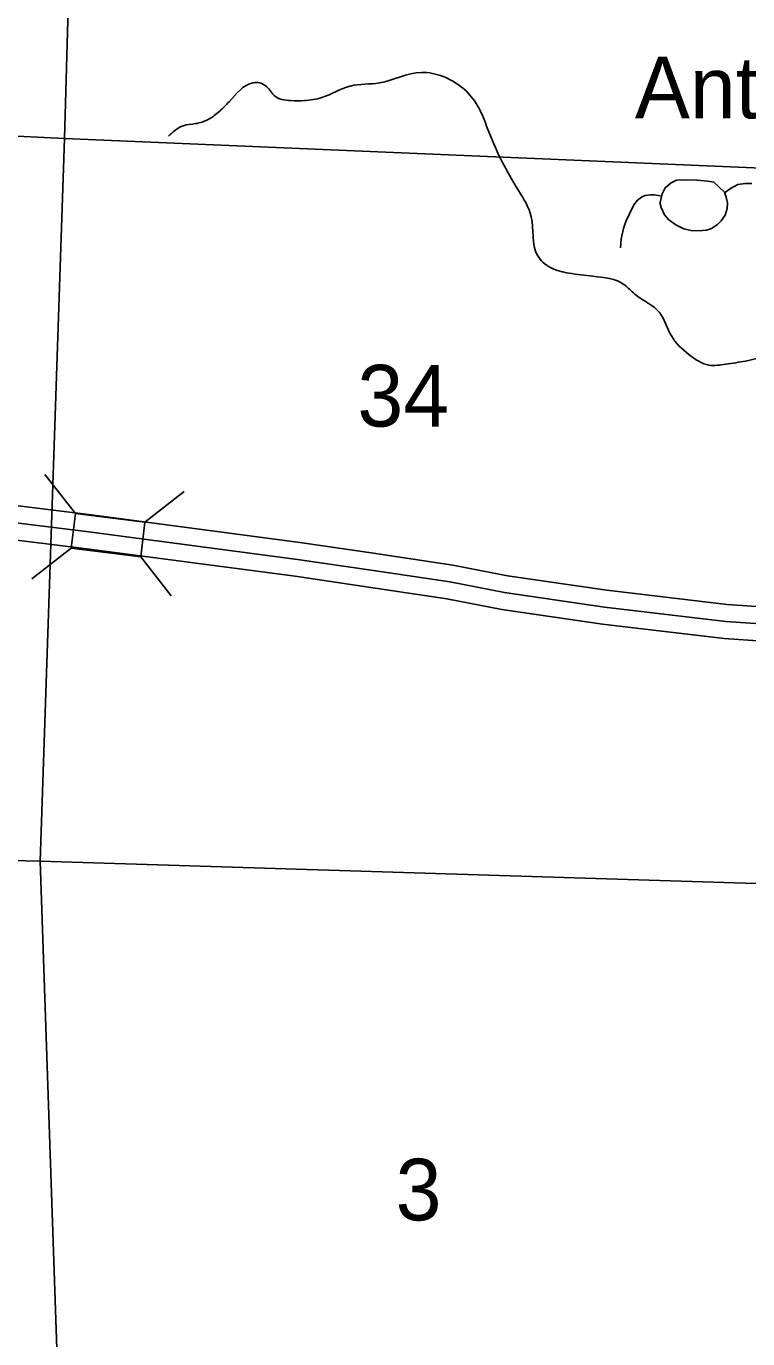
# Model space of a CAD drawing. Extents: x 1219626 to 1426462, y 456797 to 752399.
# Drawn here: x 1294732 to 1299995, y 624372 to 633956 of the extents above; entities that cross this region are included whole.
import ezdxf

# ---------------------------------------------------------------- set-up
doc = ezdxf.new("R2010")
doc.units = 0
for name, color, linetype in [('Bridges', 7, 'Continuous'), ('Culture Text', 7, 'Continuous'), ('Interstate Divided Highway Outline and Fill', 7, 'Continuous'), ('Interstate Highway Center Lines', 7, 'Continuous'), ('Lakes and Ponds', 7, 'Continuous'), ('Local Roads Paved', 7, 'Continuous'), ('Narrow River Creek and Branch and Slough', 7, 'Continuous'), ('Section Lines', 7, 'Continuous'), ('Section Numbers', 7, 'Continuous')]:
    doc.layers.add(name, color=color, linetype=linetype)

msp = doc.modelspace()

# ---------------------------------------------------------------- linework, layer by layer
at = {"layer": 'Bridges'}
for p, q in [((1295089.7, 630397.8), (1294866.8, 630683.1)), ((1295597.9, 630335.3), (1295883.2, 630558.2)), ((1295058.5, 630143.7), (1294773.1, 629920.8)), ((1295566.6, 630081.2), (1295789.5, 629795.9))]:
    msp.add_line(p, q, dxfattribs=at)
msp.add_lwpolyline([(1295089.7, 630397.8), (1295597.9, 630335.3), (1295566.6, 630081.2), (1295058.5, 630143.7)], close=True, dxfattribs=at)
at = {"layer": 'Interstate Divided Highway Outline and Fill'}
for points in [[(1293372, 630614), (1295204.4, 630388.8), (1296727.2, 630186.8), (1297265.7, 630107.1), (1297842.9, 630021.3), (1298242.5, 629943.7), (1298967.5, 629837.6), (1299845.7, 629733.4), (1300666.9, 629677.8), (1301289.4, 629696.9), (1301778.5, 629742.5), (1303223.1, 630014.9), (1303680.5, 630109.4), (1305091.5, 630436.5), (1305899.8, 630655), (1307120.4, 630998.8), (1307727.5, 631226.7), (1308075.7, 631378.7), (1308715.1, 631658.8), (1309220, 631910.3), (1310787.7, 632787.3)], [(1310905, 632566.4), (1309336.8, 631689.2), (1308821, 631432.3), (1308175.8, 631149.6), (1307821.5, 630995), (1307198.4, 630761), (1305966.3, 630414), (1305152.3, 630194), (1303734, 629865.2), (1303271.6, 629769.6), (1301813.3, 629494.7), (1301304.9, 629447.2), (1300662.3, 629427.5), (1299822.5, 629484.4), (1298934.7, 629589.8), (1298200.5, 629697.2), (1297800.7, 629774.8), (1297229, 629859.8), (1296692.5, 629939.2), (1295172.7, 630140.8), (1293341.4, 630365.8)]]:
    msp.add_lwpolyline(points, dxfattribs=at)
at = {"layer": 'Interstate Highway Center Lines'}
msp.add_lwpolyline([(1293356.7, 630489.9), (1295188.5, 630264.8), (1296709.9, 630063), (1297247.4, 629983.4), (1297821.8, 629898), (1298221.5, 629820.4), (1298951.1, 629713.7), (1299834.1, 629608.9), (1300664.6, 629552.6), (1301297.2, 629572), (1301795.9, 629618.6), (1303247.4, 629892.2), (1303707.3, 629987.3), (1305121.9, 630315.2), (1305933, 630534.5), (1307159.4, 630879.9), (1307774.5, 631110.9), (1308125.8, 631264.1), (1308768.1, 631545.5), (1309278.4, 631799.7), (1310846.3, 632676.8)], dxfattribs=at)
at = {"layer": 'Lakes and Ponds'}
for points in [[(1293084.6, 633103.9), (1293006.6, 633280.3), (1292985.3, 633356.1), (1292992.4, 633462.7), (1293068.6, 633585.7), (1293116.7, 633641.9), (1293153.5, 633686.8), (1293262.4, 633712.9), (1293366.6, 633686.8), (1293527.7, 633665.5), (1293575, 633672.6), (1293650.8, 633717.6), (1293712.4, 633824.2), (1293738.4, 633947.5), (1293750.7, 634115.6), (1293742.6, 634380.6), (1293758.7, 634653.5), (1293879.1, 634870.3), (1293959.3, 634982.7), (1294103.8, 635119.2), (1294184, 635231.6), (1294248.2, 635392.2), (1294264.3, 635488.6), (1294264.3, 635654.6), (1294264.3, 635783.1), (1294320.4, 635943.6), (1294392.6, 636023.9), (1294512.9, 636119), (1294619.5, 636197.2), (1294644.4, 636122.6), (1294608.8, 636079.9), (1294545.1, 635975.8), (1294521, 635895.5), (1294545.1, 635831.2), (1294641.4, 635839.3), (1294785.9, 635807.1), (1294850.1, 635694.7), (1294858.1, 635606.4), (1294890.2, 635542.2), (1294986.5, 635469.9), (1295074.7, 635486), (1295106.8, 635558.2), (1295122.9, 635630.5), (1295195.1, 635815.2), (1295299.4, 635983.8), (1295556.2, 636120.3), (1295797, 636264.8), (1295997.6, 636385.2), (1296126, 636513.7), (1296206.8, 636699.9), (1296166.1, 636834.9), (1296222.3, 637011.5), (1296382.8, 637083.8), (1296591.4, 637099.8), (1296727.8, 637091.8), (1296904.4, 637091.8), (1297040.8, 637019.5), (1297088.9, 636939.2), (1297153.1, 636858.9), (1297273.5, 636818.8), (1297372, 636835), (1297459.7, 636916.3), (1297483.8, 637060.8), (1297548, 637109), (1297660.3, 637052.8), (1297752.1, 636945.2), (1297788.7, 636884.2), (1297836.8, 636876.2), (1297862.3, 636938.1), (1297936.9, 636987.8), (1298093.2, 636909.6), (1298133.8, 636771.8), (1298157.8, 636595.2), (1298228.2, 636518.6), (1298384.5, 636504.4), (1298470.8, 636530.9), (1298587, 636621.7), (1298663.4, 636707.6), (1298711.3, 636870.5), (1298775.7, 636956.5), (1298807.3, 637026.9), (1298810.8, 637154.9), (1298835.7, 637314.9), (1298848, 637341.9), (1298890.7, 637455.4), (1298901.4, 637547.9), (1298888.1, 637671), (1298815.9, 637775.4), (1298783.8, 637952.1), (1298791.8, 638144.8), (1298823.9, 638361.5)], [(1297970, 636634.5), (1297994.1, 636706.8), (1297929.8, 636778.1), (1297890.7, 636749.7), (1297780.6, 636703.5), (1297729.3, 636706.8), (1297638.5, 636763.9), (1297608.9, 636835.3), (1297571, 636870.5), (1297549.6, 636785.2), (1297456.5, 636698.8), (1297320.1, 636674.7), (1297103.4, 636674.7), (1296970.6, 636792.3), (1296959.9, 636806.6), (1296878.2, 636891.9), (1296605.9, 636963.6), (1296453.4, 636955.6), (1296373.1, 636907.4), (1296325, 636819.1), (1296341, 636714.7), (1296349.1, 636562.1), (1296316.9, 636465.3), (1296196.1, 636326.7), (1295955.9, 636200.8), (1295699.1, 636040.2), (1295538.6, 635951.9), (1295450.3, 635887.7), (1295386.1, 635799.4), (1295321.9, 635662.9), (1295299.8, 635500.6), (1295214.5, 635329.9), (1295175.5, 635287.3), (1294994.3, 635219.8), (1294845.1, 635244.6), (1294775.8, 635298), (1294719, 635411.7), (1294683.4, 635550.3), (1294663.9, 635630.8), (1294599.9, 635667.6), (1294511.4, 635630.8), (1294463.3, 635574.6), (1294407.1, 635526.4), (1294415.1, 635462.2), (1294423.1, 635389.9), (1294406.3, 635294.4), (1294302.8, 635124.9), (1294182.4, 634964.4), (1294102.2, 634843.9), (1294038, 634715.5), (1293997.8, 634579), (1293957.7, 634289.9), (1293965.7, 634113.3), (1293949.7, 633944.7), (1293909.6, 633752), (1293861.4, 633607.4), (1293790.6, 633479.3), (1293733, 633438.8), (1293588.6, 633414.7), (1293487.4, 633422.4), (1293355.9, 633462.9), (1293314.5, 633481.7), (1293248.2, 633507.8), (1293147.2, 633511.1), (1293123.1, 633438.8), (1293147.2, 633350.5), (1293251.5, 633214), (1293299.7, 633085.6), (1293340.6, 632991.2), (1293466.1, 632815.8), (1293589.2, 632782.6), (1293837.3, 632716.2), (1293989.8, 632652), (1294194.4, 632561.1), (1294291.5, 632490), (1294393.3, 632376.7), (1294433.6, 632251.1), (1294423.1, 632081), (1294369.6, 631969.1), (1294293.8, 631895.7), (1294206.5, 631864.3), (1294078.1, 631888.3), (1293997.8, 631872.3), (1293981.8, 631775.9), (1294054, 631703.7), (1294116.2, 631694.3), (1294194.4, 631651.6), (1294254.6, 631519), (1294238.6, 631406.6), (1294182.4, 631278.1), (1294086.1, 631181.8)]]:
    msp.add_spline(points, degree=3, dxfattribs=at)
at = {"layer": 'Local Roads Paved'}
for points in [[(1299356.6, 632668.5), (1299371.1, 632732.3), (1299392.4, 632775.8), (1299436.9, 632812.6), (1299474.6, 632830.9), (1299535.5, 632833.8), (1299622.5, 632832.9), (1299704.7, 632824.2), (1299747.2, 632817.4), (1299824.6, 632743.9), (1299837.2, 632707.2), (1299846.8, 632666.6), (1299844.9, 632625.9), (1299829.4, 632576.6), (1299801.4, 632535.1), (1299773.4, 632509), (1299729.8, 632479), (1299694.1, 632465.4), (1299666, 632463.5), (1299592.5, 632461.6), (1299529.7, 632476.1), (1299470.7, 632506.1), (1299419.5, 632541.8), (1299388.5, 632577.6), (1299362.4, 632631.7), (1299354.7, 632668.5)], [(1299826, 632739.9), (1299870, 632771.9), (1299922.3, 632799), (1299976.4, 632807.7), (1300025.7, 632807.7)], [(1299066.6, 632337.8), (1299072.4, 632402.6), (1299087.8, 632479.9), (1299105.2, 632529.3), (1299129.4, 632580.5), (1299163.2, 632652.1), (1299191.3, 632684.9), (1299219.3, 632708.1), (1299244.5, 632719.7), (1299285.1, 632725.5), (1299313.1, 632725.5), (1299359.5, 632716.8)]]:
    msp.add_lwpolyline(points, dxfattribs=at)
at = {"layer": 'Narrow River Creek and Branch and Slough'}
msp.add_spline([(1303001.5, 632374), (1302963.3, 632251.8), (1302864.1, 632045.7), (1302742, 631862.4), (1302658.1, 631732.6), (1302581.8, 631663.9), (1302406.3, 631549.4), (1302314.7, 631511.2), (1302101, 631579.9), (1301818.7, 631663.9), (1301650.8, 631694.5), (1301414.2, 631763.2), (1301276.9, 631747.9), (1301002.1, 631747.9), (1300872.4, 631740.3), (1300719.8, 631686.8), (1300643.5, 631610.5), (1300551.9, 631587.6), (1300353.5, 631572.3), (1300223.8, 631564.7), (1299979.6, 631511.2), (1299834.6, 631488.3), (1299712.5, 631480.7), (1299567.5, 631557), (1299437.8, 631694.5), (1299353.8, 631862.4), (1299170.7, 631999.9), (1299094.4, 632068.6), (1298865.4, 632129.7), (1298689.9, 632152.6), (1298560.2, 632190.7), (1298461, 632282.4), (1298415.2, 632564.9), (1298323.6, 632755.7), (1298193.9, 632984.8), (1298094.7, 633213.9), (1298033.7, 633358.9), (1297942.1, 633481.1), (1297774.2, 633588), (1297613.9, 633618.5), (1297308.7, 633542.2), (1297095, 633519.3), (1296889, 633435.3), (1296760.8, 633412.4), (1296661.6, 633412.4), (1296539.5, 633450.6), (1296509, 633488.7), (1296432.7, 633542.2), (1296386.9, 633542.2), (1296211.4, 633404.7), (1296142.7, 633336), (1296058.7, 633274.9), (1295967.2, 633244.4), (1295875.6, 633229.1), (1295768.8, 633152.8)], degree=3, dxfattribs=at)
at = {"layer": 'Section Lines'}
for p, q in [((1295155, 638392.2), (1295010.6, 633136.2)), ((1289718.4, 633383.9), (1295010.6, 633136.2)), ((1295010.6, 633136.2), (1294832.2, 627857.9)), ((1295010.6, 633136.2), (1300365.5, 632906.8)), ((1289544.5, 628009.1), (1294832.2, 627857.9)), ((1294832.2, 627857.9), (1300340.1, 627688.2)), ((1294832.2, 627857.9), (1294985.6, 623388.8))]:
    msp.add_line(p, q, dxfattribs=at)

# ---------------------------------------------------------------- texts
at = {"layer": 'Culture Text'}
msp.add_text('Antioch Ch.', height=450, rotation=359.99988, dxfattribs=at).set_placement((1299171.5, 633282.8))
at = {"layer": 'Section Numbers'}
for s, rotation, p in [('34', 359.99989, (1297147.5, 631032.8)), ('3', 359.99993, (1297426.3, 625236.2))]:
    msp.add_text(s, height=450, rotation=rotation, dxfattribs=at).set_placement(p)

doc.saveas('drawing.dxf')
